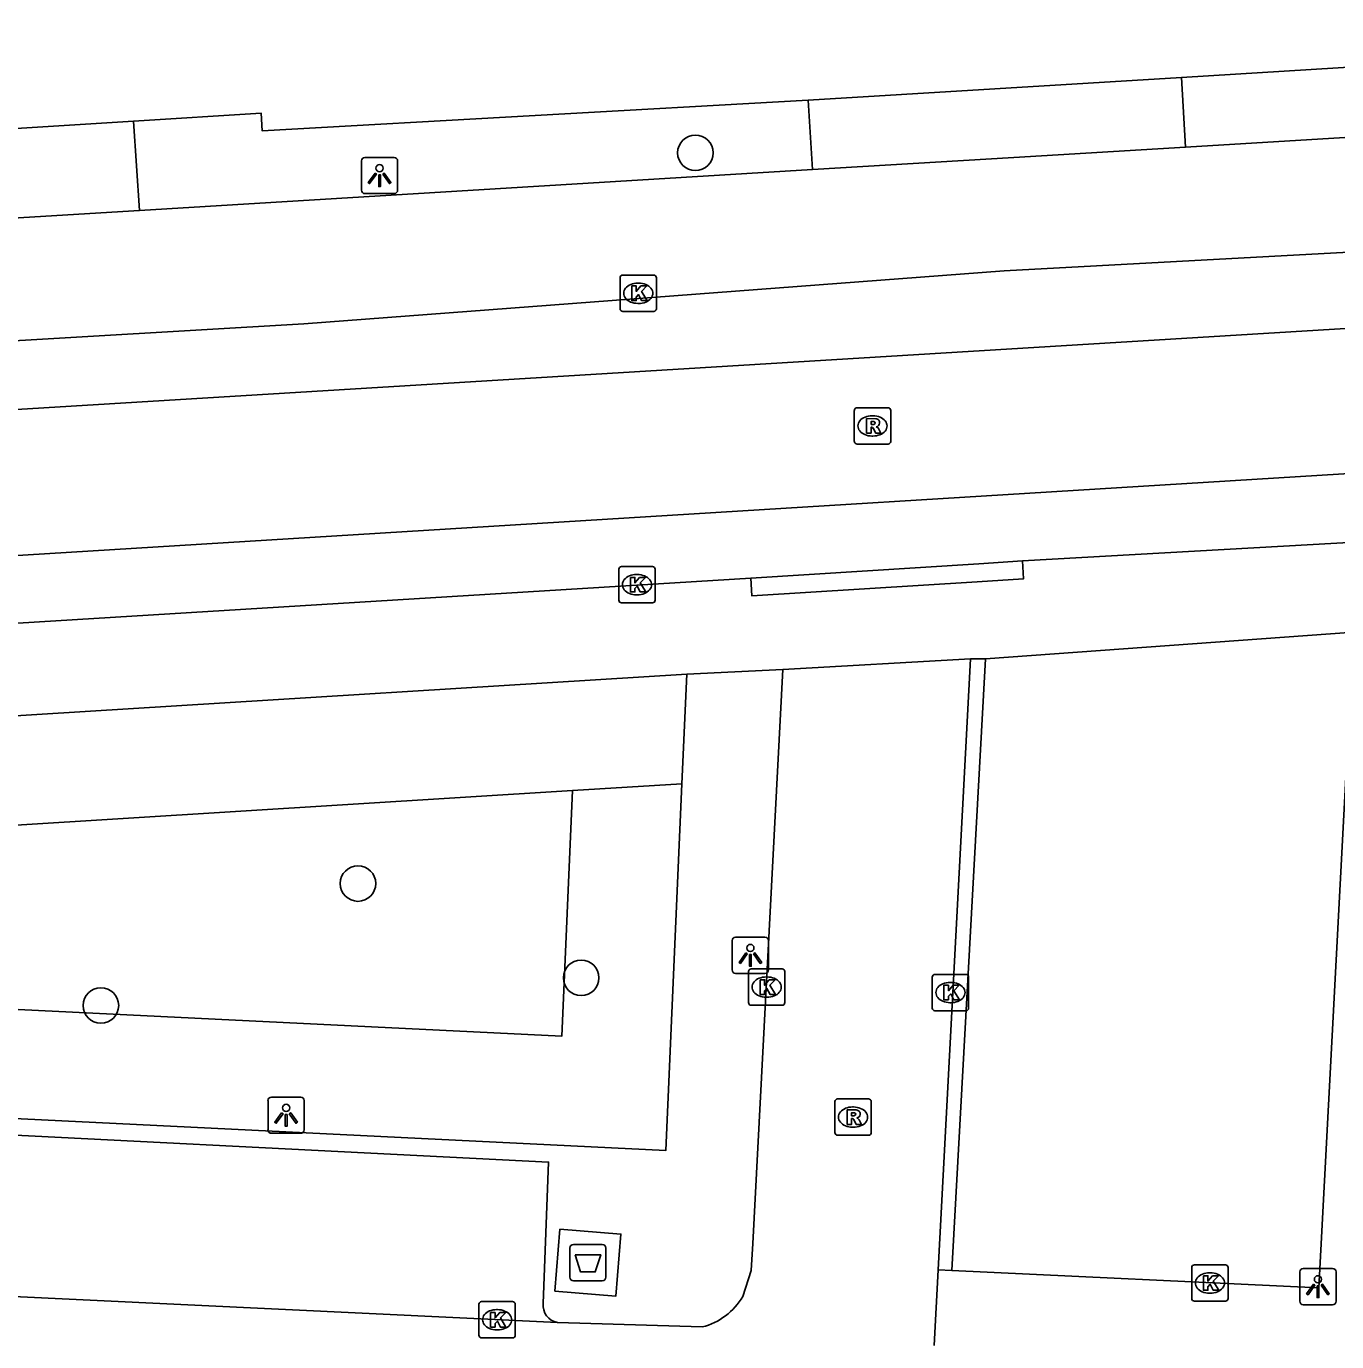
# Model space of a CAD drawing. Extents: x 162990 to 165007, y 383433 to 384336.
# Drawn here: x 164628.91 to 164664.97, y 384033.47 to 384069.67 of the extents above; entities that cross this region are included whole.
import ezdxf

# ---------------------------------------------------------------- set-up
doc = ezdxf.new("R2010")
doc.units = 0
for name, color, linetype in [('IMGEO_Afval_apart_plaats', 7, 'Continuous'), ('IMGEO_Boom', 7, 'Continuous'), ('IMGEO_Groenvoorziening', 7, 'Continuous'), ('IMGEO_Kolk', 7, 'Continuous'), ('IMGEO_Lichtpunt', 7, 'Continuous'), ('IMGEO_Rijbaan_lokaal_gesloten', 7, 'Continuous'), ('IMGEO_Rijbaan_lokaal_open', 7, 'Continuous'), ('IMGEO_Rioolput', 7, 'Continuous'), ('IMGEO_Voetpad_gesloten', 7, 'Continuous'), ('IMGEO_Voetpad_open', 7, 'Continuous')]:
    doc.layers.add(name, color=color, linetype=linetype)

msp = doc.modelspace()

# ---------------------------------------------------------------- linework, layer by layer
at = {"layer": 'IMGEO_Afval_apart_plaats'}
for p, q in [((164643.873, 384035.244), (164643.873, 384036.044)), ((164643.873, 384036.044), (164643.873, 384035.244)), ((164643.973, 384036.144), (164644.763, 384036.144)), ((164644.763, 384036.144), (164643.973, 384036.144)), ((164644.863, 384036.044), (164644.863, 384035.244)), ((164644.863, 384035.244), (164644.863, 384036.044)), ((164644.763, 384035.144), (164643.973, 384035.144)), ((164643.973, 384035.144), (164644.763, 384035.144))]:
    msp.add_line(p, q, dxfattribs=at)
msp.add_lwpolyline([(164644.016, 384035.858), (164644.72, 384035.858), (164644.571, 384035.388), (164644.165, 384035.388), (164644.016, 384035.858)], dxfattribs=at)
for centre, start, end in [((164643.973, 384036.044), 90, 180), ((164643.973, 384036.044), 90, 180), ((164644.763, 384036.044), 0, 90), ((164644.763, 384036.044), 360, 90), ((164643.973, 384035.244), 180, 270), ((164643.973, 384035.244), 180, 270), ((164644.763, 384035.244), 270, 0), ((164644.763, 384035.244), 270, 0)]:
    msp.add_arc(centre, 0.1, start, end, dxfattribs=at)
at = {"layer": 'IMGEO_Boom'}
for centre in [(164647.326, 384066.185), (164638.04, 384046.075), (164644.181, 384043.48), (164630.967, 384042.718)]:
    msp.add_circle(centre, 0.489, dxfattribs=at)
at = {"layer": 'IMGEO_Groenvoorziening'}
for points in [[(164643.943, 384048.633), (164594.334, 384045.542), (164594.267, 384044.3)], [(164643.943, 384048.633), (164643.647, 384041.872), (164594.267, 384044.3)], [(164646.954, 384048.821), (164643.943, 384048.633)]]:
    msp.add_lwpolyline(points, dxfattribs=at)
at = {"layer": 'IMGEO_Kolk'}
for p, q in [((164645.252, 384061.895), (164645.252, 384062.747)), ((164645.327, 384062.821), (164646.179, 384062.821)), ((164646.253, 384062.747), (164646.253, 384061.895)), ((164645.74, 384062.601), (164645.765, 384062.601)), ((164645.763, 384062.041), (164645.738, 384062.041)), ((164646.179, 384061.821), (164645.327, 384061.821)), ((164645.217, 384053.874), (164645.217, 384054.726)), ((164645.292, 384054.8), (164646.144, 384054.8)), ((164646.218, 384054.726), (164646.218, 384053.874)), ((164645.705, 384054.58), (164645.73, 384054.58)), ((164645.728, 384054.02), (164645.703, 384054.02)), ((164646.144, 384053.8), (164645.292, 384053.8)), ((164648.786, 384042.8), (164648.786, 384043.652)), ((164648.861, 384043.726), (164649.713, 384043.726)), ((164649.274, 384043.506), (164649.299, 384043.506)), ((164649.787, 384043.652), (164649.787, 384042.8)), ((164653.844, 384042.65), (164653.844, 384043.502)), ((164653.919, 384043.576), (164654.771, 384043.576)), ((164654.845, 384043.502), (164654.845, 384042.65)), ((164654.332, 384043.356), (164654.357, 384043.356)), ((164649.713, 384042.726), (164648.861, 384042.726)), ((164649.297, 384042.946), (164649.272, 384042.946)), ((164654.355, 384042.796), (164654.33, 384042.796)), ((164654.771, 384042.576), (164653.919, 384042.576)), ((164660.983, 384034.656), (164660.983, 384035.508)), ((164661.058, 384035.582), (164661.91, 384035.582)), ((164661.984, 384035.508), (164661.984, 384034.656)), ((164661.471, 384035.362), (164661.496, 384035.362)), ((164661.494, 384034.802), (164661.469, 384034.802)), ((164641.369, 384033.644), (164641.369, 384034.496)), ((164641.444, 384034.57), (164642.296, 384034.57)), ((164642.37, 384034.496), (164642.37, 384033.644)), ((164661.91, 384034.582), (164661.058, 384034.582)), ((164641.857, 384034.35), (164641.882, 384034.35)), ((164641.88, 384033.79), (164641.855, 384033.79)), ((164642.296, 384033.57), (164641.444, 384033.57))]:
    msp.add_line(p, q, dxfattribs=at)
for points in [[(164645.252, 384061.895), (164645.252, 384062.747)], [(164645.327, 384062.821), (164646.179, 384062.821)], [(164646.253, 384062.747), (164646.253, 384061.895)], [(164645.573, 384062.521), (164645.696, 384062.521), (164645.696, 384062.37), (164645.826, 384062.521), (164645.99, 384062.521), (164645.844, 384062.37), (164645.997, 384062.121), (164645.845, 384062.121), (164645.76, 384062.285), (164645.696, 384062.218), (164645.696, 384062.121), (164645.573, 384062.121), (164645.573, 384062.521)], [(164646.179, 384061.821), (164645.327, 384061.821)], [(164645.217, 384053.874), (164645.217, 384054.726)], [(164645.292, 384054.8), (164646.144, 384054.8)], [(164646.218, 384054.726), (164646.218, 384053.874)], [(164645.538, 384054.5), (164645.661, 384054.5), (164645.661, 384054.349), (164645.791, 384054.5), (164645.955, 384054.5), (164645.809, 384054.349), (164645.962, 384054.1), (164645.81, 384054.1), (164645.725, 384054.264), (164645.661, 384054.197), (164645.661, 384054.1), (164645.538, 384054.1), (164645.538, 384054.5)], [(164646.144, 384053.8), (164645.292, 384053.8)], [(164648.786, 384042.8), (164648.786, 384043.652)], [(164648.861, 384043.726), (164649.713, 384043.726)], [(164649.787, 384043.652), (164649.787, 384042.8)], [(164653.844, 384042.65), (164653.844, 384043.502)], [(164653.919, 384043.576), (164654.771, 384043.576)], [(164654.845, 384043.502), (164654.845, 384042.65)], [(164649.107, 384043.426), (164649.23, 384043.426), (164649.23, 384043.275), (164649.36, 384043.426), (164649.524, 384043.426), (164649.378, 384043.275), (164649.531, 384043.026), (164649.379, 384043.026), (164649.294, 384043.19), (164649.23, 384043.123), (164649.23, 384043.026), (164649.107, 384043.026), (164649.107, 384043.426)], [(164654.165, 384043.276), (164654.288, 384043.276), (164654.288, 384043.125), (164654.418, 384043.276), (164654.582, 384043.276), (164654.436, 384043.125), (164654.589, 384042.876), (164654.437, 384042.876), (164654.352, 384043.04), (164654.288, 384042.973), (164654.288, 384042.876), (164654.165, 384042.876), (164654.165, 384043.276)], [(164649.713, 384042.726), (164648.861, 384042.726)], [(164654.771, 384042.576), (164653.919, 384042.576)], [(164660.983, 384034.656), (164660.983, 384035.508)], [(164661.058, 384035.582), (164661.91, 384035.582)], [(164661.984, 384035.508), (164661.984, 384034.656)], [(164661.304, 384035.282), (164661.427, 384035.282), (164661.427, 384035.131), (164661.557, 384035.282), (164661.721, 384035.282), (164661.575, 384035.131), (164661.728, 384034.882), (164661.576, 384034.882), (164661.491, 384035.046), (164661.427, 384034.979), (164661.427, 384034.882), (164661.304, 384034.882), (164661.304, 384035.282)], [(164641.369, 384033.644), (164641.369, 384034.496)], [(164641.444, 384034.57), (164642.296, 384034.57)], [(164642.37, 384034.496), (164642.37, 384033.644)], [(164661.91, 384034.582), (164661.058, 384034.582)], [(164641.69, 384034.27), (164641.813, 384034.27), (164641.813, 384034.119), (164641.943, 384034.27), (164642.107, 384034.27), (164641.961, 384034.119), (164642.114, 384033.87), (164641.962, 384033.87), (164641.877, 384034.034), (164641.813, 384033.967), (164641.813, 384033.87), (164641.69, 384033.87), (164641.69, 384034.27)], [(164642.296, 384033.57), (164641.444, 384033.57)]]:
    msp.add_lwpolyline(points, dxfattribs=at)
for centre, start, end in [((164645.329, 384062.745), 91.552, 178.448), ((164645.329, 384062.745), 91.552, 178.448), ((164646.177, 384062.745), 1.552, 88.448), ((164646.177, 384062.745), 1.552, 88.448), ((164645.329, 384061.897), 181.552, 268.448), ((164645.329, 384061.897), 181.552, 268.448), ((164646.177, 384061.897), 271.552, 358.448), ((164646.177, 384061.897), 271.552, 358.448), ((164645.294, 384054.724), 91.552, 178.448), ((164645.294, 384054.724), 91.552, 178.448), ((164646.142, 384054.724), 1.552, 88.448), ((164646.142, 384054.724), 1.552, 88.448), ((164645.294, 384053.876), 181.552, 268.448), ((164645.294, 384053.876), 181.552, 268.448), ((164646.142, 384053.876), 271.552, 358.448), ((164646.142, 384053.876), 271.552, 358.448), ((164648.863, 384043.65), 91.552, 178.448), ((164648.863, 384043.65), 91.552, 178.448), ((164649.711, 384043.65), 1.552, 88.448), ((164649.711, 384043.65), 1.552, 88.448), ((164653.921, 384043.5), 91.552, 178.448), ((164653.921, 384043.5), 91.552, 178.448), ((164654.769, 384043.5), 1.552, 88.448), ((164654.769, 384043.5), 1.552, 88.448), ((164648.863, 384042.802), 181.552, 268.448), ((164648.863, 384042.802), 181.552, 268.448), ((164649.711, 384042.802), 271.552, 358.448), ((164649.711, 384042.802), 271.552, 358.448), ((164653.921, 384042.652), 181.552, 268.448), ((164653.921, 384042.652), 181.552, 268.448), ((164654.769, 384042.652), 271.552, 358.448), ((164654.769, 384042.652), 271.552, 358.448), ((164661.06, 384035.506), 91.552, 178.448), ((164661.06, 384035.506), 91.552, 178.448), ((164661.908, 384035.506), 1.552, 88.448), ((164661.908, 384035.506), 1.552, 88.448), ((164641.446, 384034.494), 91.552, 178.448), ((164641.446, 384034.494), 91.552, 178.448), ((164642.294, 384034.494), 1.552, 88.448), ((164642.294, 384034.494), 1.552, 88.448), ((164661.06, 384034.658), 181.552, 268.448), ((164661.06, 384034.658), 181.552, 268.448), ((164661.908, 384034.658), 271.552, 358.448), ((164661.908, 384034.658), 271.552, 358.448), ((164641.446, 384033.646), 181.552, 268.448), ((164641.446, 384033.646), 181.552, 268.448), ((164642.294, 384033.646), 271.552, 358.448), ((164642.294, 384033.646), 271.552, 358.448)]:
    msp.add_arc(centre, 0.0765, start, end, dxfattribs=at)
for centre, major_axis, ratio, start_param, end_param in [((164645.739, 384062.321), (-0.387, 0.002), 0.722429, 4.712389, 7.853982), ((164645.764, 384062.321), (-0.39, 0.002), 0.717154, 1.570796, 4.712389), ((164645.704, 384054.3), (-0.387, 0.002), 0.722429, 4.712389, 7.853982), ((164645.729, 384054.3), (-0.39, 0.002), 0.717154, 1.570796, 4.712389), ((164649.273, 384043.226), (-0.387, 0.002), 0.722429, 4.712389, 7.853982), ((164649.298, 384043.226), (-0.39, 0.002), 0.717154, 1.570796, 4.712389), ((164654.331, 384043.076), (-0.387, 0.002), 0.722429, 4.712389, 7.853982), ((164654.356, 384043.076), (-0.39, 0.002), 0.717154, 1.570796, 4.712389), ((164661.47, 384035.082), (-0.387, 0.002), 0.722429, 4.712389, 7.853982), ((164661.495, 384035.082), (-0.39, 0.002), 0.717154, 1.570796, 4.712389), ((164641.856, 384034.07), (-0.387, 0.002), 0.722429, 4.712389, 7.853982), ((164641.881, 384034.07), (-0.39, 0.002), 0.717154, 1.570796, 4.712389)]:
    msp.add_ellipse(centre, major_axis=major_axis, ratio=ratio, start_param=start_param, end_param=end_param, dxfattribs=at)
at = {"layer": 'IMGEO_Lichtpunt'}
for p, q in [((164638.136, 384065.965), (164638.136, 384065.158)), ((164638.136, 384065.965), (164638.136, 384065.158)), ((164639.038, 384066.06), (164638.23, 384066.06)), ((164639.038, 384066.06), (164638.23, 384066.06)), ((164639.132, 384065.158), (164639.132, 384065.965)), ((164639.132, 384065.158), (164639.132, 384065.965)), ((164638.23, 384065.064), (164639.038, 384065.064)), ((164638.23, 384065.064), (164639.038, 384065.064)), ((164649.241, 384044.599), (164648.433, 384044.599)), ((164649.241, 384044.599), (164648.433, 384044.599)), ((164648.339, 384044.504), (164648.339, 384043.697)), ((164648.339, 384044.504), (164648.339, 384043.697)), ((164649.335, 384043.697), (164649.335, 384044.504)), ((164649.335, 384043.697), (164649.335, 384044.504)), ((164648.433, 384043.603), (164649.241, 384043.603)), ((164648.433, 384043.603), (164649.241, 384043.603)), ((164636.467, 384040.198), (164635.659, 384040.198)), ((164636.467, 384040.198), (164635.659, 384040.198)), ((164635.565, 384040.103), (164635.565, 384039.296)), ((164635.565, 384040.103), (164635.565, 384039.296)), ((164636.561, 384039.296), (164636.561, 384040.103)), ((164636.561, 384039.296), (164636.561, 384040.103)), ((164635.659, 384039.202), (164636.467, 384039.202)), ((164635.659, 384039.202), (164636.467, 384039.202)), ((164664.861, 384035.481), (164664.053, 384035.481)), ((164664.861, 384035.481), (164664.053, 384035.481)), ((164663.959, 384035.386), (164663.959, 384034.579)), ((164663.959, 384035.386), (164663.959, 384034.579)), ((164664.955, 384034.579), (164664.955, 384035.386)), ((164664.955, 384034.579), (164664.955, 384035.386)), ((164664.053, 384034.485), (164664.861, 384034.485)), ((164664.053, 384034.485), (164664.861, 384034.485))]:
    msp.add_line(p, q, dxfattribs=at)
for points in [[(164638.51, 384065.629), (164638.549, 384065.601), (164638.361, 384065.339), (164638.323, 384065.366), (164638.51, 384065.629)], [(164638.612, 384065.581), (164638.659, 384065.581), (164638.659, 384065.259), (164638.612, 384065.259), (164638.612, 384065.581)], [(164638.722, 384065.601), (164638.76, 384065.628), (164638.947, 384065.366), (164638.908, 384065.338), (164638.722, 384065.601)], [(164648.713, 384044.168), (164648.752, 384044.14), (164648.564, 384043.878), (164648.526, 384043.905), (164648.713, 384044.168)], [(164648.815, 384044.12), (164648.862, 384044.12), (164648.862, 384043.798), (164648.815, 384043.798), (164648.815, 384044.12)], [(164648.925, 384044.14), (164648.963, 384044.167), (164649.15, 384043.905), (164649.111, 384043.877), (164648.925, 384044.14)], [(164635.939, 384039.767), (164635.978, 384039.739), (164635.79, 384039.477), (164635.752, 384039.504), (164635.939, 384039.767)], [(164636.041, 384039.719), (164636.088, 384039.719), (164636.088, 384039.397), (164636.041, 384039.397), (164636.041, 384039.719)], [(164636.151, 384039.739), (164636.189, 384039.766), (164636.376, 384039.504), (164636.337, 384039.476), (164636.151, 384039.739)], [(164664.333, 384035.05), (164664.372, 384035.022), (164664.184, 384034.76), (164664.146, 384034.787), (164664.333, 384035.05)], [(164664.435, 384035.002), (164664.482, 384035.002), (164664.482, 384034.68), (164664.435, 384034.68), (164664.435, 384035.002)], [(164664.545, 384035.022), (164664.583, 384035.049), (164664.77, 384034.787), (164664.731, 384034.759), (164664.545, 384035.022)]]:
    msp.add_lwpolyline(points, dxfattribs=at)
for centre in [(164638.635, 384065.763), (164648.838, 384044.302), (164636.064, 384039.901), (164664.458, 384035.184)]:
    msp.add_circle(centre, 0.0994, dxfattribs=at)
for centre, start, end in [((164638.23, 384065.965), 90, 180), ((164638.23, 384065.965), 90, 180), ((164639.038, 384065.965), 0, 90), ((164639.038, 384065.965), 0, 90), ((164638.23, 384065.158), 180, 270), ((164638.23, 384065.158), 180, 270), ((164639.038, 384065.158), 270, 0), ((164639.038, 384065.158), 270, 360), ((164648.433, 384044.504), 90, 180), ((164648.433, 384044.504), 90, 180), ((164649.241, 384044.504), 0, 90), ((164649.241, 384044.504), 0, 90), ((164648.433, 384043.697), 180, 270), ((164648.433, 384043.697), 180, 270), ((164649.241, 384043.697), 270, 0), ((164649.241, 384043.697), 270, 360), ((164635.659, 384040.103), 90, 180), ((164635.659, 384040.103), 90, 180), ((164636.467, 384040.103), 0, 90), ((164636.467, 384040.103), 0, 90), ((164635.659, 384039.296), 180, 270), ((164635.659, 384039.296), 180, 270), ((164636.467, 384039.296), 270, 0), ((164636.467, 384039.296), 270, 360), ((164664.053, 384035.386), 90, 180), ((164664.053, 384035.386), 90, 180), ((164664.861, 384035.386), 0, 90), ((164664.861, 384035.386), 0, 90), ((164664.053, 384034.579), 180, 270), ((164664.053, 384034.579), 180, 270), ((164664.861, 384034.579), 270, 0), ((164664.861, 384034.579), 270, 360)]:
    msp.add_arc(centre, 0.0946, start, end, dxfattribs=at)
at = {"layer": 'IMGEO_Rijbaan_lokaal_gesloten'}
for points in [[(164475.262, 384051.966), (164481.169, 384052.344), (164487.308, 384052.71), (164500.012, 384053.472), (164636.553, 384061.483), (164655.82, 384062.938), (164690.033, 384064.795), (164694.274, 384065.267)], [(164433.007, 384050.304), (164435.744, 384049.633), (164439.168, 384048.925), (164444.386, 384048.405), (164449.061, 384048.287), (164454.54, 384048.571), (164467.904, 384049.326), (164694.411, 384063.128)], [(164694.664, 384059.164), (164610.336, 384053.978), (164518.813, 384048.5), (164493.123, 384046.989), (164459.498, 384045.005), (164450.148, 384044.438), (164443.158, 384044.627), (164439.286, 384044.958), (164436.405, 384045.336), (164432.284, 384046.33)], [(164672.157, 384055.846), (164656.324, 384054.954)], [(164648.852, 384054.484), (164655.126, 384054.879), (164656.324, 384054.954)], [(164648.852, 384054.484), (164571.897, 384049.751)]]:
    msp.add_lwpolyline(points, dxfattribs=at)
at = {"layer": 'IMGEO_Rijbaan_lokaal_open'}
for points in [[(164654.9, 384052.26), (164649.732, 384051.964)], [(164654.009, 384035.442), (164654.9, 384052.26)], [(164648.629, 384034.712), (164648.857, 384035.429), (164648.91, 384036.171), (164649.732, 384051.964)], [(164643.529, 384033.993), (164597.262, 384036.203)], [(164654.009, 384035.442), (164653.899, 384033.364)], [(164643.529, 384033.993), (164647.514, 384033.872)]]:
    msp.add_lwpolyline(points, dxfattribs=at)
msp.add_arc((164647.069, 384035.623), 1.806, 284.2626, 329.7234, dxfattribs=at)
at = {"layer": 'IMGEO_Rioolput'}
for p, q in [((164651.699, 384058.245), (164651.699, 384059.097)), ((164651.774, 384059.171), (164652.626, 384059.171)), ((164652.7, 384059.097), (164652.7, 384058.245)), ((164652.187, 384058.951), (164652.212, 384058.951)), ((164652.21, 384058.391), (164652.185, 384058.391)), ((164652.626, 384058.171), (164651.774, 384058.171)), ((164651.164, 384039.221), (164651.164, 384040.073)), ((164651.239, 384040.147), (164652.091, 384040.147)), ((164651.652, 384039.927), (164651.677, 384039.927)), ((164652.165, 384040.073), (164652.165, 384039.221)), ((164652.091, 384039.147), (164651.239, 384039.147)), ((164651.675, 384039.367), (164651.65, 384039.367))]:
    msp.add_line(p, q, dxfattribs=at)
for points in [[(164651.699, 384058.245), (164651.699, 384059.097)], [(164651.774, 384059.171), (164652.626, 384059.171)], [(164652.7, 384059.097), (164652.7, 384058.245)], [(164652.288, 384058.869), (164652.036, 384058.871), (164652.036, 384058.471)], [(164652.214, 384058.79), (164652.16, 384058.79), (164652.16, 384058.709)], [(164652.16, 384058.709), (164652.212, 384058.709)], [(164652.036, 384058.471), (164652.16, 384058.471), (164652.16, 384058.633), (164652.171, 384058.633)], [(164652.218, 384058.604), (164652.289, 384058.471), (164652.429, 384058.471), (164652.364, 384058.597)], [(164652.626, 384058.171), (164651.774, 384058.171)], [(164651.164, 384039.221), (164651.164, 384040.073)], [(164651.239, 384040.147), (164652.091, 384040.147)], [(164651.753, 384039.845), (164651.501, 384039.847), (164651.501, 384039.447)], [(164652.165, 384040.073), (164652.165, 384039.221)], [(164651.501, 384039.447), (164651.625, 384039.447), (164651.625, 384039.609), (164651.636, 384039.609)], [(164651.679, 384039.766), (164651.625, 384039.766), (164651.625, 384039.685)], [(164651.625, 384039.685), (164651.677, 384039.685)], [(164651.683, 384039.58), (164651.754, 384039.447), (164651.894, 384039.447), (164651.829, 384039.573)], [(164652.091, 384039.147), (164651.239, 384039.147)]]:
    msp.add_lwpolyline(points, dxfattribs=at)
for centre, radius, start, end in [((164651.776, 384059.095), 0.0765, 91.552, 178.448), ((164651.776, 384059.095), 0.0765, 91.552, 178.448), ((164652.624, 384059.095), 0.0765, 1.552, 88.448), ((164652.624, 384059.095), 0.0765, 1.552, 88.448), ((164652.196, 384058.898), 0.19, 274.7715, 282.9687), ((164652.22, 384058.694), 0.0964, 77.0061, 93.1865), ((164652.234, 384058.751), 0.0378, 276.6634, 79.6772), ((164652.287, 384058.759), 0.109, 350.3612, 89.416), ((164652.285, 384058.759), 0.112, 277.5842, 350.9817), ((164652.17, 384058.58), 0.0533, 26.0293, 88.6989), ((164652.269, 384058.544), 0.108, 29.5134, 73.7905), ((164651.776, 384058.247), 0.0765, 181.552, 268.448), ((164651.776, 384058.247), 0.0765, 181.552, 268.448), ((164652.624, 384058.247), 0.0765, 271.552, 358.448), ((164652.624, 384058.247), 0.0765, 271.552, 358.448), ((164651.241, 384040.071), 0.0765, 91.552, 178.448), ((164651.241, 384040.071), 0.0765, 91.552, 178.448), ((164651.752, 384039.735), 0.109, 350.3612, 89.416), ((164652.089, 384040.071), 0.0765, 1.552, 88.448), ((164652.089, 384040.071), 0.0765, 1.552, 88.448), ((164651.635, 384039.556), 0.0533, 26.0293, 88.6989), ((164651.661, 384039.874), 0.19, 274.7715, 282.9687), ((164651.685, 384039.67), 0.0964, 77.0061, 93.1865), ((164651.699, 384039.727), 0.0378, 276.6634, 79.6772), ((164651.75, 384039.735), 0.112, 277.5842, 350.9817), ((164651.734, 384039.52), 0.108, 29.5134, 73.7905), ((164651.241, 384039.223), 0.0765, 181.552, 268.448), ((164651.241, 384039.223), 0.0765, 181.552, 268.448), ((164652.089, 384039.223), 0.0765, 271.552, 358.448), ((164652.089, 384039.223), 0.0765, 271.552, 358.448)]:
    msp.add_arc(centre, radius, start, end, dxfattribs=at)
for centre, major_axis, ratio, start_param, end_param in [((164652.186, 384058.671), (-0.387, 0.002), 0.722429, 4.712389, 7.853982), ((164652.211, 384058.671), (-0.39, 0.002), 0.717154, 1.570796, 4.712389), ((164651.651, 384039.647), (-0.387, 0.002), 0.722429, 4.712389, 7.853982), ((164651.676, 384039.647), (-0.39, 0.002), 0.717154, 1.570796, 4.712389)]:
    msp.add_ellipse(centre, major_axis=major_axis, ratio=ratio, start_param=start_param, end_param=end_param, dxfattribs=at)
at = {"layer": 'IMGEO_Voetpad_gesloten'}
msp.add_lwpolyline([(164643.597, 384036.566), (164645.277, 384036.429), (164645.138, 384034.722), (164643.458, 384034.859), (164643.597, 384036.566)], dxfattribs=at)
at = {"layer": 'IMGEO_Voetpad_open'}
for points in [[(164660.705, 384068.263), (164683.601, 384069.668)], [(164650.428, 384067.633), (164660.705, 384068.263)], [(164660.705, 384068.263), (164660.814, 384066.346)], [(164683.65, 384067.729), (164660.814, 384066.346)], [(164631.862, 384067.055), (164635.381, 384067.273), (164635.401, 384066.793), (164650.428, 384067.633)], [(164650.547, 384065.724), (164650.428, 384067.633)], [(164625.247, 384066.645), (164631.862, 384067.055)], [(164631.862, 384067.055), (164632.025, 384064.601)], [(164660.814, 384066.346), (164656.09, 384066.06), (164650.547, 384065.724)], [(164650.547, 384065.724), (164632.025, 384064.601)], [(164632.025, 384064.601), (164625.505, 384064.206)], [(164656.324, 384054.954), (164656.351, 384054.458), (164655.083, 384054.38), (164648.878, 384053.996), (164648.852, 384054.484)], [(164665.435, 384052.992), (164664.484, 384034.946), (164654.383, 384035.422)], [(164665.435, 384052.992), (164655.31, 384052.26)], [(164655.31, 384052.26), (164654.383, 384035.422)], [(164654.9, 384052.26), (164655.31, 384052.26)], [(164591.481, 384048.37), (164609.937, 384049.54), (164613.969, 384049.786), (164647.086, 384051.835)], [(164647.086, 384051.835), (164646.954, 384048.821)], [(164649.732, 384051.964), (164647.086, 384051.835)], [(164646.954, 384048.821), (164646.512, 384038.728), (164597.022, 384041.161), (164596.465, 384029.331), (164593.475, 384029.506)], [(164597.262, 384036.203), (164597.478, 384040.682), (164624.075, 384039.377), (164643.288, 384038.412), (164643.135, 384034.522)], [(164654.383, 384035.422), (164654.009, 384035.442)]]:
    msp.add_lwpolyline(points, dxfattribs=at)
msp.add_arc((164643.619, 384034.471), 0.486, 173.9839, 259.3737, dxfattribs=at)

doc.saveas('drawing.dxf')
